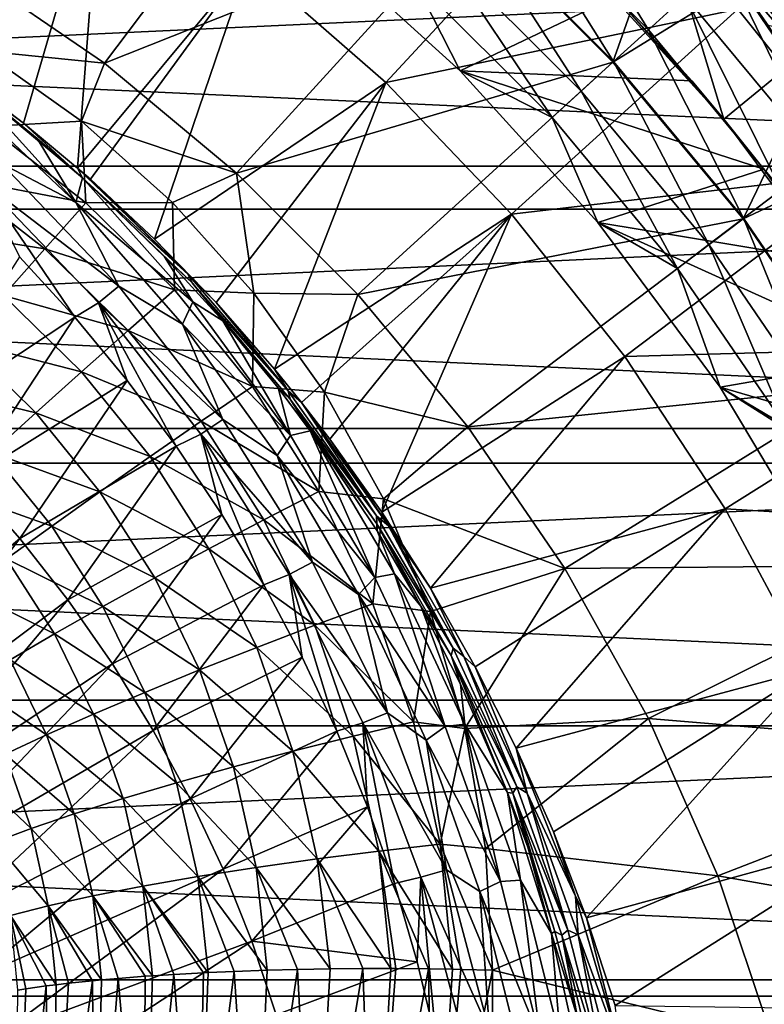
# Model space of a CAD drawing. Header units: metres. Extents: x -22 to 22, y 0 to 204.
# Tile 471 of 497: x 7.25 to 12.46, y 185.46 to 192.35. Entities that reach past the tile are written whole.
import ezdxf

# ---------------------------------------------------------------- set-up
doc = ezdxf.new("R2010")
doc.units = ezdxf.units.M
doc.layers.add('solid_002_SW0002', color=7, linetype='CONTINUOUS')
doc.layers.add('solid_002_SW0002_01', color=7, linetype='CONTINUOUS')

msp = doc.modelspace()

# ---------------------------------------------------------------- linework, layer by layer
at = {"layer": 'solid_002_SW0002'}
for points in [[(17.854202, 192.715088, 0.72), (-17.854202, 192.715088, 0.72), (-18.79812, 191.021088, 0.72)], [(18.79812, 191.021088, 0.72), (-18.79812, 191.021088, 0.72), (-19.582014, 189.245132, 0.72)], [(19.582014, 189.245132, 0.72), (-19.582014, 189.245132, 0.72), (-20.197836, 187.408127, 0.72)], [(20.197836, 187.408127, 0.72), (-20.197836, 187.408127, 0.72), (-20.64257, 185.517471, 0.72)], [(20.64257, 185.517471, 0.72), (-20.64257, 185.517471, 0.72), (-20.910084, 183.59819, 0.72)]]:
    msp.add_3dface(points, dxfattribs=at)
at = {"layer": 'solid_002_SW0002_01'}
for points in [[(12.656498, 198.417435, 3), (12.754182, 192.128052, 3), (11.667008, 193.327011, 3)], [(12.277971, 194.536758, 255.044388), (11.398723, 192.051315, 256.18338), (10.391309, 193.058716, 256.18338)], [(12.277971, 194.536758, 255.044388), (13.44639, 193.311356, 255.044388), (11.398723, 192.051315, 256.18338)], [(7.819691, 193.495956, 260.218903), (6.726477, 194.149673, 260.218903), (6.792231, 191.988785, 261.034515)], [(9.295239, 193.968887, 256.18338), (7.840451, 192.042435, 257.159729), (6.849035, 192.721573, 257.159729)], [(9.295239, 193.968887, 256.18338), (10.391309, 193.058716, 256.18338), (7.840451, 192.042435, 257.159729)], [(12.461716, 193.7285, 21.167551), (12.147754, 193.424438, 21.04146), (13.221277, 192.203613, 21.04146)], [(13.879583, 193.697769, 257.816467), (12.272693, 192.420334, 259.092072), (13.186066, 191.279312, 259.092072)], [(10.617155, 193.306458, 20.841345), (11.646464, 192.277161, 20.841345), (10.851465, 193.563492, 20.937824)], [(11.646464, 192.277161, 20.841345), (11.903491, 192.511459, 20.937824), (10.851465, 193.563492, 20.937824)], [(7.819691, 193.495956, 260.218903), (6.792231, 191.988785, 261.034515), (7.275612, 191.623047, 261.044891)], [(7.819691, 193.495956, 260.218903), (7.275612, 191.623047, 261.044891), (7.652574, 191.309769, 261.053497)], [(8.849859, 192.746826, 260.218903), (7.819691, 193.495956, 260.218903), (7.652574, 191.309769, 261.053497)], [(11.260911, 193.475052, 259.092072), (8.849859, 192.746826, 260.218903), (9.808677, 191.908295, 260.218903)], [(12.272693, 192.420334, 259.092072), (11.260911, 193.475052, 259.092072), (9.808677, 191.908295, 260.218903)], [(11.75982, 193.419815, 236.741272), (12.855858, 192.210526, 236.741272), (12.192483, 192.777252, 244.240387)], [(12.579411, 192.56012, 236.632004), (12.855858, 192.210526, 236.741272), (11.75982, 193.419815, 236.741272)], [(12.726563, 192.104416, 20.98312), (13.221277, 192.203613, 21.04146), (12.147754, 193.424438, 21.04146)], [(12.19875, 192.716309, 20.98312), (12.726563, 192.104416, 20.98312), (12.147754, 193.424438, 21.04146)], [(12.786172, 193.422821, 246.647827), (12.192483, 192.777252, 244.240387), (13.166054, 191.605103, 244.240387)], [(11.667008, 193.327011, 3), (12.174663, 191.652008, 3.75), (11.136658, 192.797211, 3.75)], [(11.667008, 193.327011, 3), (12.754182, 192.128052, 3), (12.174663, 191.652008, 3.75)], [(12.086141, 193.364777, 175.342468), (13.15422, 192.150146, 175.342468), (12.104147, 192.83989, 175.383362)], [(13.471635, 192.403275, 175.240677), (13.15422, 192.150146, 175.342468), (12.086141, 193.364777, 175.342468)], [(10.394646, 193.062378, 20.695787), (11.402383, 192.054642, 20.695787), (10.617155, 193.306458, 20.841345)], [(11.402383, 192.054642, 20.695787), (11.646464, 192.277161, 20.841345), (10.617155, 193.306458, 20.841345)], [(13.44639, 193.311356, 255.044388), (12.308887, 190.955246, 256.18338), (11.398723, 192.051315, 256.18338)], [(13.44639, 193.311356, 255.044388), (14.493036, 191.980438, 255.044388), (12.308887, 190.955246, 256.18338)], [(-19.429903, 191.322739), (-18.454901, 193.07457), (19.429903, 191.322739)], [(-18.454901, 193.07457), (18.454901, 193.07457), (19.429903, 191.322739)], [(10.391309, 193.058716, 256.18338), (8.764975, 191.274719, 257.159729), (7.840451, 192.042435, 257.159729)], [(10.391309, 193.058716, 256.18338), (11.398723, 192.051315, 256.18338), (8.764975, 191.274719, 257.159729)], [(10.188576, 192.836334, 20.504189), (11.176335, 191.848572, 20.504189), (10.394646, 193.062378, 20.695787)], [(11.176335, 191.848572, 20.504189), (11.402383, 192.054642, 20.695787), (10.394646, 193.062378, 20.695787)], [(9.268948, 192.953201, 20), (10.330561, 191.990555, 20), (10.003241, 192.633026, 20.27054)], [(11.415649, 192.510635, 20), (10.330561, 191.990555, 20), (9.268948, 192.953201, 20)], [(10.188576, 192.836334, 20.504189), (10.003241, 192.633026, 20.27054), (10.973032, 191.663239, 20.27054)], [(10.188576, 192.836334, 20.504189), (10.973032, 191.663239, 20.27054), (11.176335, 191.848572, 20.504189)], [(12.104147, 192.83989, 175.383362), (12.485564, 192.30748, 175.386765), (12.173971, 192.750626, 185.149994)], [(13.15422, 192.150146, 175.342468), (12.485564, 192.30748, 175.386765), (12.104147, 192.83989, 175.383362)], [(11.136658, 192.797211, 3.75), (12.174663, 191.652008, 3.75), (11.415649, 192.510635, 20)], [(12.855858, 192.210526, 236.741272), (13.166054, 191.605103, 244.240387), (12.192483, 192.777252, 244.240387)], [(17.854202, 192.715088, 0.72), (-18.79812, 191.021088, 0.72), (18.79812, 191.021088, 0.72)], [(6.986798, 192.129349, 257.312317), (6.849035, 192.721573, 257.159729), (7.840451, 192.042435, 257.159729)], [(8.849859, 192.746826, 260.218903), (7.652574, 191.309769, 261.053497), (7.74276, 191.230927, 261.055634)], [(8.849859, 192.746826, 260.218903), (7.74276, 191.230927, 261.055634), (8.192175, 190.81337, 261.066559)], [(9.808677, 191.908295, 260.218903), (8.849859, 192.746826, 260.218903), (8.192175, 190.81337, 261.066559)], [(11.903491, 192.511459, 20.937824), (12.853959, 191.366867, 20.937824), (12.19875, 192.716309, 20.98312)], [(12.173971, 192.750626, 185.149994), (12.602495, 192.115891, 185.149994), (13.140399, 192.445602, 185.149994)], [(12.485564, 192.30748, 175.386765), (12.602495, 192.115891, 185.149994), (12.173971, 192.750626, 185.149994)], [(12.853959, 191.366867, 20.937824), (12.726563, 192.104416, 20.98312), (12.19875, 192.716309, 20.98312)], [(10.330561, 191.990555, 20), (10.973032, 191.663239, 20.27054), (10.003241, 192.633026, 20.27054)], [(11.950644, 191.918854, 20), (10.330561, 191.990555, 20), (11.415649, 192.510635, 20)], [(12.174663, 191.652008, 3.75), (11.950644, 191.918854, 20), (11.415649, 192.510635, 20)], [(11.646464, 192.277161, 20.841345), (12.576409, 191.157257, 20.841345), (11.903491, 192.511459, 20.937824)], [(12.576409, 191.157257, 20.841345), (12.853959, 191.366867, 20.937824), (11.903491, 192.511459, 20.937824)], [(12.272693, 192.420334, 259.092072), (9.808677, 191.908295, 260.218903), (10.688413, 190.987137, 260.218903)], [(13.186066, 191.279312, 259.092072), (12.272693, 192.420334, 259.092072), (10.688413, 190.987137, 260.218903)], [(11.402383, 192.054642, 20.695787), (12.31284, 190.958221, 20.695787), (11.646464, 192.277161, 20.841345)], [(12.31284, 190.958221, 20.695787), (12.576409, 191.157257, 20.841345), (11.646464, 192.277161, 20.841345)], [(7.681612, 191.636688, 257.310638), (6.986798, 192.129349, 257.312317), (7.840451, 192.042435, 257.159729)], [(7.027593, 191.600113, 257.425049), (6.986798, 192.129349, 257.312317), (7.681612, 191.636688, 257.310638)], [(12.754182, 192.128052, 3), (13.095428, 190.410553, 3.75), (12.174663, 191.652008, 3.75)], [(7.681612, 191.636688, 257.310638), (7.840451, 192.042435, 257.159729), (8.764975, 191.274719, 257.159729)], [(11.398723, 192.051315, 256.18338), (9.614719, 190.424973, 257.159729), (8.764975, 191.274719, 257.159729)], [(11.398723, 192.051315, 256.18338), (12.308887, 190.955246, 256.18338), (9.614719, 190.424973, 257.159729)], [(11.176335, 191.848572, 20.504189), (12.068742, 190.773895, 20.504189), (11.402383, 192.054642, 20.695787)], [(12.068742, 190.773895, 20.504189), (12.31284, 190.958221, 20.695787), (11.402383, 192.054642, 20.695787)], [(6.870214, 191.924362, 261.039215), (7.275612, 191.623047, 261.044891), (6.792231, 191.988785, 261.034515)], [(10.330561, 191.990555, 20), (11.2932, 190.92894, 20), (10.973032, 191.663239, 20.27054)], [(12.453521, 191.301941, 20), (11.2932, 190.92894, 20), (10.330561, 191.990555, 20)], [(12.453521, 191.301941, 20), (10.330561, 191.990555, 20), (11.950644, 191.918854, 20)], [(14.493036, 191.980438, 255.044388), (13.114036, 189.779861, 256.18338), (12.308887, 190.955246, 256.18338)], [(6.891386, 191.894501, 261.04718), (6.81269, 191.849701, 261.10318), (7.640733, 191.06958, 261.194244)], [(6.870214, 191.924362, 261.039215), (7.687724, 191.241928, 261.072571), (7.275612, 191.623047, 261.044891)], [(6.870214, 191.924362, 261.039215), (7.370869, 191.516357, 261.061493), (7.687724, 191.241928, 261.072571)], [(6.870214, 191.924362, 261.039215), (6.891386, 191.894501, 261.04718), (7.370869, 191.516357, 261.061493)], [(6.891386, 191.894501, 261.04718), (7.640733, 191.06958, 261.194244), (7.370869, 191.516357, 261.061493)], [(9.808677, 191.908295, 260.218903), (8.192175, 190.81337, 261.066559), (8.621871, 190.370483, 261.078003)], [(9.808677, 191.908295, 260.218903), (8.621871, 190.370483, 261.078003), (9.030771, 189.903687, 261.0896)], [(10.688413, 190.987137, 260.218903), (9.808677, 191.908295, 260.218903), (9.030771, 189.903687, 261.0896)], [(12.174663, 191.652008, 3.75), (12.453521, 191.301941, 20), (11.950644, 191.918854, 20)], [(7.120477, 191.341843, 261.230133), (7.640733, 191.06958, 261.194244), (6.81269, 191.849701, 261.10318)], [(11.176335, 191.848572, 20.504189), (10.973032, 191.663239, 20.27054), (11.849206, 190.608109, 20.27054)], [(11.176335, 191.848572, 20.504189), (11.849206, 190.608109, 20.27054), (12.068742, 190.773895, 20.504189)], [(6.782072, 191.244461, 257.47818), (7.027593, 191.600113, 257.425049), (7.711729, 191.067154, 257.428619)], [(7.711729, 191.067154, 257.428619), (7.027593, 191.600113, 257.425049), (7.681612, 191.636688, 257.310638)], [(7.687724, 191.241928, 261.072571), (7.652574, 191.309769, 261.053497), (7.275612, 191.623047, 261.044891)], [(8.31724, 191.069778, 257.322174), (7.681612, 191.636688, 257.310638), (8.764975, 191.274719, 257.159729)], [(7.711729, 191.067154, 257.428619), (7.681612, 191.636688, 257.310638), (8.31724, 191.069778, 257.322174)], [(11.2932, 190.92894, 20), (11.849206, 190.608109, 20.27054), (10.973032, 191.663239, 20.27054)], [(12.174663, 191.652008, 3.75), (13.095428, 190.410553, 3.75), (12.453521, 191.301941, 20)], [(7.640733, 191.06958, 261.194244), (7.687724, 191.241928, 261.072571), (7.370869, 191.516357, 261.061493)], [(-20.239058, 189.486969), (-19.429903, 191.322739), (20.239056, 189.486969)], [(-19.429903, 191.322739), (19.429903, 191.322739), (20.239056, 189.486969)], [(6.990892, 191.210068, 261.277771), (7.941456, 190.484451, 261.331635), (7.120477, 191.341843, 261.230133)], [(7.120477, 191.341843, 261.230133), (7.941456, 190.484451, 261.331635), (7.640733, 191.06958, 261.194244)], [(8.425929, 190.564209, 261.077301), (7.74276, 191.230927, 261.055634), (7.652574, 191.309769, 261.053497)], [(7.687724, 191.241928, 261.072571), (8.425929, 190.564209, 261.077301), (7.652574, 191.309769, 261.053497)], [(8.885845, 190.43541, 257.346802), (8.31724, 191.069778, 257.322174), (8.764975, 191.274719, 257.159729)], [(8.885845, 190.43541, 257.346802), (8.764975, 191.274719, 257.159729), (9.614719, 190.424973, 257.159729)], [(13.186066, 191.279312, 259.092072), (10.688413, 190.987137, 260.218903), (11.481974, 189.990784, 260.218903)], [(12.926582, 190.657516, 20), (11.2932, 190.92894, 20), (12.453521, 191.301941, 20)], [(13.993707, 190.061172, 259.092072), (13.186066, 191.279312, 259.092072), (11.481974, 189.990784, 260.218903)], [(13.095428, 190.410553, 3.75), (12.926582, 190.657516, 20), (12.453521, 191.301941, 20)], [(6.534577, 190.886353, 257.46817), (6.782072, 191.244461, 257.47818), (7.42454, 190.744247, 257.481903)], [(7.42454, 190.744247, 257.481903), (6.782072, 191.244461, 257.47818), (7.711729, 191.067154, 257.428619)], [(6.990892, 191.210068, 261.277771), (7.247954, 190.689087, 261.334351), (7.634812, 190.266434, 261.384674)], [(6.990892, 191.210068, 261.277771), (7.634812, 190.266434, 261.384674), (7.798686, 190.36644, 261.377625)], [(6.990892, 191.210068, 261.277771), (7.798686, 190.36644, 261.377625), (7.941456, 190.484451, 261.331635)], [(7.640733, 191.06958, 261.194244), (8.459593, 190.374939, 261.176361), (7.687724, 191.241928, 261.072571)], [(8.261088, 190.689011, 261.095917), (7.687724, 191.241928, 261.072571), (8.459593, 190.374939, 261.176361)], [(7.687724, 191.241928, 261.072571), (8.261088, 190.689011, 261.095917), (8.455743, 190.505859, 261.090271)], [(7.687724, 191.241928, 261.072571), (8.455743, 190.505859, 261.090271), (8.425929, 190.564209, 261.077301)], [(8.425929, 190.564209, 261.077301), (8.192175, 190.81337, 261.066559), (7.74276, 191.230927, 261.055634)], [(12.31284, 190.958221, 20.695787), (13.118247, 189.782471, 20.695787), (12.576409, 191.157257, 20.841345)], [(7.42454, 190.744247, 257.481903), (7.711729, 191.067154, 257.428619), (8.330562, 190.458908, 257.44577)], [(7.640733, 191.06958, 261.194244), (8.388139, 190.217026, 261.296234), (8.459593, 190.374939, 261.176361)], [(7.941456, 190.484451, 261.331635), (8.388139, 190.217026, 261.296234), (7.640733, 191.06958, 261.194244)], [(8.330562, 190.458908, 257.44577), (7.711729, 191.067154, 257.428619), (8.31724, 191.069778, 257.322174)], [(8.330562, 190.458908, 257.44577), (8.31724, 191.069778, 257.322174), (8.885845, 190.43541, 257.346802)], [(18.79812, 191.021088, 0.72), (-19.582014, 189.245132, 0.72), (19.582014, 189.245132, 0.72)], [(10.688413, 190.987137, 260.218903), (9.030771, 189.903687, 261.0896), (9.220044, 189.670746, 261.095154)], [(10.688413, 190.987137, 260.218903), (9.220044, 189.670746, 261.095154), (9.418025, 189.414459, 261.100983)], [(10.688413, 190.987137, 260.218903), (9.418025, 189.414459, 261.100983), (9.782083, 188.903473, 261.112213)], [(11.481974, 189.990784, 260.218903), (10.688413, 190.987137, 260.218903), (9.782083, 188.903473, 261.112213)], [(12.308887, 190.955246, 256.18338), (10.382435, 189.500458, 257.159729), (9.614719, 190.424973, 257.159729)], [(12.308887, 190.955246, 256.18338), (13.114036, 189.779861, 256.18338), (10.382435, 189.500458, 257.159729)], [(11.2932, 190.92894, 20), (12.147909, 189.776062, 20), (11.849206, 190.608109, 20.27054)], [(13.366535, 189.990311, 20), (12.147909, 189.776062, 20), (11.2932, 190.92894, 20)], [(13.366535, 189.990311, 20), (11.2932, 190.92894, 20), (12.926582, 190.657516, 20)], [(12.068742, 190.773895, 20.504189), (12.858183, 189.621445, 20.504189), (12.31284, 190.958221, 20.695787)], [(12.858183, 189.621445, 20.504189), (13.118247, 189.782471, 20.695787), (12.31284, 190.958221, 20.695787)], [(7.135875, 190.418411, 257.472076), (6.534577, 190.886353, 257.46817), (7.42454, 190.744247, 257.481903)], [(8.425929, 190.564209, 261.077301), (8.621871, 190.370483, 261.078003), (8.192175, 190.81337, 261.066559)], [(12.068742, 190.773895, 20.504189), (11.849206, 190.608109, 20.27054), (12.624287, 189.476624, 20.27054)], [(12.068742, 190.773895, 20.504189), (12.624287, 189.476624, 20.27054), (12.858183, 189.621445, 20.504189)], [(7.135875, 190.418411, 257.472076), (7.42454, 190.744247, 257.481903), (8.006024, 190.173538, 257.499023)], [(8.006024, 190.173538, 257.499023), (7.42454, 190.744247, 257.481903), (8.330562, 190.458908, 257.44577)], [(6.497746, 189.516205, 261.32019), (7.634812, 190.266434, 261.384674), (7.247954, 190.689087, 261.334351)], [(8.670386, 190.241791, 261.116364), (8.261088, 190.689011, 261.095917), (8.459593, 190.374939, 261.176361)], [(8.455743, 190.505859, 261.090271), (8.261088, 190.689011, 261.095917), (8.670386, 190.241791, 261.116364)], [(8.425929, 190.564209, 261.077301), (9.125514, 189.750763, 261.10495), (8.621871, 190.370483, 261.078003)], [(8.455743, 190.505859, 261.090271), (9.125514, 189.750763, 261.10495), (8.425929, 190.564209, 261.077301)], [(12.147909, 189.776062, 20), (12.624287, 189.476624, 20.27054), (11.849206, 190.608109, 20.27054)], [(8.455743, 190.505859, 261.090271), (8.670386, 190.241791, 261.116364), (9.055579, 189.772018, 261.139709)], [(8.455743, 190.505859, 261.090271), (9.055579, 189.772018, 261.139709), (9.141018, 189.693314, 261.123566)], [(8.455743, 190.505859, 261.090271), (9.141018, 189.693314, 261.123566), (9.125514, 189.750763, 261.10495)], [(7.798686, 190.36644, 261.377625), (8.66925, 189.551788, 261.44455), (7.941456, 190.484451, 261.331635)], [(7.941456, 190.484451, 261.331635), (8.66925, 189.551788, 261.44455), (8.388139, 190.217026, 261.296234)], [(8.006024, 190.173538, 257.499023), (8.330562, 190.458908, 257.44577), (8.875963, 189.782913, 257.476227)], [(8.875963, 189.782913, 257.476227), (8.330562, 190.458908, 257.44577), (8.885845, 190.43541, 257.346802)], [(8.875963, 189.782913, 257.476227), (8.885845, 190.43541, 257.346802), (9.380522, 189.741333, 257.384186)], [(9.380522, 189.741333, 257.384186), (8.885845, 190.43541, 257.346802), (9.614719, 190.424973, 257.159729)], [(9.380522, 189.741333, 257.384186), (9.614719, 190.424973, 257.159729), (10.382435, 189.500458, 257.159729)], [(6.851815, 190.096527, 257.399323), (7.135875, 190.418411, 257.472076), (7.680366, 189.884674, 257.489197)], [(7.680366, 189.884674, 257.489197), (7.135875, 190.418411, 257.472076), (8.006024, 190.173538, 257.499023)], [(7.798686, 190.36644, 261.377625), (7.634812, 190.266434, 261.384674), (8.000366, 189.824326, 261.437927)], [(7.798686, 190.36644, 261.377625), (8.000366, 189.824326, 261.437927), (8.343033, 189.36412, 261.493866)], [(7.798686, 190.36644, 261.377625), (8.343033, 189.36412, 261.493866), (8.514824, 189.448715, 261.488739)], [(7.798686, 190.36644, 261.377625), (8.514824, 189.448715, 261.488739), (8.66925, 189.551788, 261.44455)], [(8.388139, 190.217026, 261.296234), (9.143758, 189.439743, 261.290222), (8.459593, 190.374939, 261.176361)], [(8.670386, 190.241791, 261.116364), (8.459593, 190.374939, 261.176361), (9.143758, 189.439743, 261.290222)], [(9.125514, 189.750763, 261.10495), (9.030771, 189.903687, 261.0896), (8.621871, 190.370483, 261.078003)], [(6.497746, 189.516205, 261.32019), (6.885348, 189.128479, 261.371277), (7.634812, 190.266434, 261.384674)], [(6.885348, 189.128479, 261.371277), (8.000366, 189.824326, 261.437927), (7.634812, 190.266434, 261.384674)], [(8.670386, 190.241791, 261.116364), (9.143758, 189.439743, 261.290222), (9.055579, 189.772018, 261.139709)], [(7.680366, 189.884674, 257.489197), (8.006024, 190.173538, 257.499023), (8.518964, 189.539352, 257.529297)], [(8.518964, 189.539352, 257.529297), (8.006024, 190.173538, 257.499023), (8.875963, 189.782913, 257.476227)], [(8.388139, 190.217026, 261.296234), (9.049176, 189.300262, 261.40799), (9.143758, 189.439743, 261.290222)], [(8.66925, 189.551788, 261.44455), (9.049176, 189.300262, 261.40799), (8.388139, 190.217026, 261.296234)], [(6.578344, 189.78537, 257.265228), (6.851815, 190.096527, 257.399323), (7.360445, 189.598404, 257.416473)], [(7.360445, 189.598404, 257.416473), (6.851815, 190.096527, 257.399323), (7.680366, 189.884674, 257.489197)], [(13.993707, 190.061172, 259.092072), (11.481974, 189.990784, 260.218903), (12.182962, 188.927261, 260.218903)], [(14.689139, 188.775665, 259.092072), (13.993707, 190.061172, 259.092072), (12.182962, 188.927261, 260.218903)], [(11.481974, 189.990784, 260.218903), (9.782083, 188.903473, 261.112213), (10.121319, 188.371613, 261.123352)], [(12.182962, 188.927261, 260.218903), (11.481974, 189.990784, 260.218903), (10.121319, 188.371613, 261.123352)], [(13.770261, 189.304672, 20), (12.147909, 189.776062, 20), (13.366535, 189.990311, 20)], [(7.360445, 189.598404, 257.416473), (7.680366, 189.884674, 257.489197), (8.161025, 189.291611, 257.519318)], [(8.161025, 189.291611, 257.519318), (7.680366, 189.884674, 257.489197), (8.518964, 189.539352, 257.529297)], [(9.125514, 189.750763, 261.10495), (9.220044, 189.670746, 261.095154), (9.030771, 189.903687, 261.0896)], [(6.885348, 189.128479, 261.371277), (7.248406, 188.718872, 261.425201), (8.000366, 189.824326, 261.437927)], [(7.248406, 188.718872, 261.425201), (8.343033, 189.36412, 261.493866), (8.000366, 189.824326, 261.437927)], [(7.053001, 189.32074, 257.28241), (6.578344, 189.78537, 257.265228), (7.360445, 189.598404, 257.416473)], [(8.518964, 189.539352, 257.529297), (8.875963, 189.782913, 257.476227), (9.340649, 189.047546, 257.519592)], [(9.340649, 189.047546, 257.519592), (8.875963, 189.782913, 257.476227), (9.380522, 189.741333, 257.384186)], [(9.143758, 189.439743, 261.290222), (9.279934, 189.472855, 261.155334), (9.055579, 189.772018, 261.139709)], [(9.141018, 189.693314, 261.123566), (9.055579, 189.772018, 261.139709), (9.279934, 189.472855, 261.155334)], [(9.125514, 189.750763, 261.10495), (9.745402, 188.876892, 261.137054), (9.220044, 189.670746, 261.095154)], [(9.141018, 189.693314, 261.123566), (9.745402, 188.876892, 261.137054), (9.125514, 189.750763, 261.10495)], [(9.340649, 189.047546, 257.519592), (9.380522, 189.741333, 257.384186), (9.794522, 188.996231, 257.43396)], [(9.794522, 188.996231, 257.43396), (9.380522, 189.741333, 257.384186), (10.382435, 189.500458, 257.159729)], [(13.114036, 189.779861, 256.18338), (11.06157, 188.509033, 257.159729), (10.382435, 189.500458, 257.159729)], [(13.114036, 189.779861, 256.18338), (13.807301, 188.535217, 256.18338), (11.06157, 188.509033, 257.159729)], [(12.147909, 189.776062, 20), (12.884128, 188.548111, 20), (12.624287, 189.476624, 20.27054)], [(14.139654, 188.597076, 20), (12.884128, 188.548111, 20), (12.147909, 189.776062, 20)], [(14.139654, 188.597076, 20), (12.147909, 189.776062, 20), (13.770261, 189.304672, 20)], [(9.141018, 189.693314, 261.123566), (9.279934, 189.472855, 261.155334), (9.746259, 188.822021, 261.163239)], [(9.141018, 189.693314, 261.123566), (9.746259, 188.822021, 261.163239), (9.745402, 188.876892, 261.137054)], [(9.829017, 188.806778, 261.120636), (9.418025, 189.414459, 261.100983), (9.220044, 189.670746, 261.095154)], [(9.745402, 188.876892, 261.137054), (9.829017, 188.806778, 261.120636), (9.220044, 189.670746, 261.095154)], [(7.053001, 189.32074, 257.28241), (7.360445, 189.598404, 257.416473), (7.809687, 189.044937, 257.446503)], [(7.809687, 189.044937, 257.446503), (7.360445, 189.598404, 257.416473), (8.161025, 189.291611, 257.519318)], [(8.161025, 189.291611, 257.519318), (8.518964, 189.539352, 257.529297), (8.956549, 188.849365, 257.572327)], [(8.514824, 189.448715, 261.488739), (9.297663, 188.553696, 261.567291), (8.66925, 189.551788, 261.44455)], [(8.956549, 188.849365, 257.572327), (8.518964, 189.539352, 257.529297), (9.340649, 189.047546, 257.519592)], [(8.66925, 189.551788, 261.44455), (9.297663, 188.553696, 261.567291), (9.049176, 189.300262, 261.40799)], [(-20.874525, 187.587189), (-20.239058, 189.486969), (20.874525, 187.587189)], [(-20.239058, 189.486969), (20.239056, 189.486969), (20.874525, 187.587189)], [(9.143758, 189.439743, 261.290222), (9.733531, 188.446152, 261.412781), (9.279934, 189.472855, 261.155334)], [(9.748241, 188.773026, 261.194427), (9.279934, 189.472855, 261.155334), (9.870849, 188.470673, 261.279602)], [(9.733531, 188.446152, 261.412781), (9.870849, 188.470673, 261.279602), (9.279934, 189.472855, 261.155334)], [(9.746259, 188.822021, 261.163239), (9.279934, 189.472855, 261.155334), (9.748241, 188.773026, 261.194427)], [(9.794522, 188.996231, 257.43396), (10.382435, 189.500458, 257.159729), (11.06157, 188.509033, 257.159729)], [(8.514824, 189.448715, 261.488739), (8.343033, 189.36412, 261.493866), (8.661414, 188.887405, 261.552216)], [(8.514824, 189.448715, 261.488739), (8.661414, 188.887405, 261.552216), (8.955102, 188.395508, 261.612823)], [(8.514824, 189.448715, 261.488739), (8.955102, 188.395508, 261.612823), (9.133198, 188.466537, 261.609497)], [(8.514824, 189.448715, 261.488739), (9.133198, 188.466537, 261.609497), (9.297663, 188.553696, 261.567291)], [(9.049176, 189.300262, 261.40799), (9.733531, 188.446152, 261.412781), (9.143758, 189.439743, 261.290222)], [(9.829017, 188.806778, 261.120636), (9.782083, 188.903473, 261.112213), (9.418025, 189.414459, 261.100983)], [(7.248406, 188.718872, 261.425201), (7.586127, 188.289154, 261.481781), (8.343033, 189.36412, 261.493866)], [(7.586127, 188.289154, 261.481781), (8.661414, 188.887405, 261.552216), (8.343033, 189.36412, 261.493866)], [(6.764511, 189.057541, 257.089844), (7.053001, 189.32074, 257.28241), (7.472351, 188.804504, 257.312378)], [(7.472351, 188.804504, 257.312378), (7.053001, 189.32074, 257.28241), (7.809687, 189.044937, 257.446503)], [(7.809687, 189.044937, 257.446503), (8.161025, 189.291611, 257.519318), (8.571507, 188.646317, 257.562042)], [(8.571507, 188.646317, 257.562042), (8.161025, 189.291611, 257.519318), (8.956549, 188.849365, 257.572327)], [(9.049176, 189.300262, 261.40799), (9.618848, 188.327682, 261.528046), (9.733531, 188.446152, 261.412781)], [(9.297663, 188.553696, 261.567291), (9.618848, 188.327682, 261.528046), (9.049176, 189.300262, 261.40799)], [(19.582014, 189.245132, 0.72), (-20.197836, 187.408127, 0.72), (20.197836, 187.408127, 0.72)], [(5.802604, 187.500565, 261.39035), (7.248406, 188.718872, 261.425201), (6.885348, 189.128479, 261.371277)], [(7.156123, 188.575394, 257.119781), (6.764511, 189.057541, 257.089844), (7.472351, 188.804504, 257.312378)], [(8.956549, 188.849365, 257.572327), (9.340649, 189.047546, 257.519592), (9.718145, 188.261963, 257.575317)], [(9.718145, 188.261963, 257.575317), (9.340649, 189.047546, 257.519592), (9.794522, 188.996231, 257.43396)], [(7.472351, 188.804504, 257.312378), (7.809687, 189.044937, 257.446503), (8.193632, 188.442688, 257.488983)], [(8.193632, 188.442688, 257.488983), (7.809687, 189.044937, 257.446503), (8.571507, 188.646317, 257.562042)], [(9.718145, 188.261963, 257.575317), (9.794522, 188.996231, 257.43396), (10.123124, 188.209167, 257.495331)], [(10.123124, 188.209167, 257.495331), (9.794522, 188.996231, 257.43396), (11.06157, 188.509033, 257.159729)], [(12.182962, 188.927261, 260.218903), (10.121319, 188.371613, 261.123352), (10.435027, 187.820618, 261.134064)], [(12.182962, 188.927261, 260.218903), (10.435027, 187.820618, 261.134064), (10.722565, 187.25209, 261.144012)], [(12.785727, 187.805145, 260.218903), (12.182962, 188.927261, 260.218903), (10.722565, 187.25209, 261.144012)], [(14.689139, 188.775665, 259.092072), (12.182962, 188.927261, 260.218903), (12.785727, 187.805145, 260.218903)], [(7.586127, 188.289154, 261.481781), (7.89785, 187.841171, 261.540741), (8.661414, 188.887405, 261.552216)], [(7.89785, 187.841171, 261.540741), (8.955102, 188.395508, 261.612823), (8.661414, 188.887405, 261.552216)], [(8.571507, 188.646317, 257.562042), (8.956549, 188.849365, 257.572327), (9.312696, 188.112045, 257.627533)], [(9.312696, 188.112045, 257.627533), (8.956549, 188.849365, 257.572327), (9.718145, 188.261963, 257.575317)], [(9.745402, 188.876892, 261.137054), (10.280498, 187.951019, 261.174103), (9.829017, 188.806778, 261.120636)], [(9.746259, 188.822021, 261.163239), (10.280498, 187.951019, 261.174103), (9.745402, 188.876892, 261.137054)], [(9.829017, 188.806778, 261.120636), (10.121319, 188.371613, 261.123352), (9.782083, 188.903473, 261.112213)], [(7.156123, 188.575394, 257.119781), (7.472351, 188.804504, 257.312378), (7.830887, 188.242767, 257.354706)], [(7.830887, 188.242767, 257.354706), (7.472351, 188.804504, 257.312378), (8.193632, 188.442688, 257.488983)], [(9.746259, 188.822021, 261.163239), (9.748241, 188.773026, 261.194427), (10.054683, 188.244461, 261.226593)], [(9.746259, 188.822021, 261.163239), (10.054683, 188.244461, 261.226593), (10.266716, 187.900665, 261.209778)], [(9.746259, 188.822021, 261.163239), (10.266716, 187.900665, 261.209778), (10.280498, 187.951019, 261.174103)], [(10.054683, 188.244461, 261.226593), (9.748241, 188.773026, 261.194427), (9.870849, 188.470673, 261.279602)], [(9.829017, 188.806778, 261.120636), (10.35649, 187.892761, 261.14917), (10.121319, 188.371613, 261.123352)], [(10.280498, 187.951019, 261.174103), (10.35649, 187.892761, 261.14917), (9.829017, 188.806778, 261.120636)], [(6.072971, 187.156555, 261.435638), (7.248406, 188.718872, 261.425201), (5.802604, 187.500565, 261.39035)], [(6.072971, 187.156555, 261.435638), (7.586127, 188.289154, 261.481781), (7.248406, 188.718872, 261.425201)], [(8.193632, 188.442688, 257.488983), (8.571507, 188.646317, 257.562042), (8.906111, 187.956604, 257.616852)], [(8.906111, 187.956604, 257.616852), (8.571507, 188.646317, 257.562042), (9.312696, 188.112045, 257.627533)], [(6.867666, 188.362427, 256.872742), (7.156123, 188.575394, 257.119781), (7.490912, 188.050766, 257.161987)], [(7.490912, 188.050766, 257.161987), (7.156123, 188.575394, 257.119781), (7.830887, 188.242767, 257.354706)], [(9.133198, 188.466537, 261.609497), (9.821171, 187.500259, 261.698181), (9.297663, 188.553696, 261.567291)], [(9.297663, 188.553696, 261.567291), (9.821171, 187.500259, 261.698181), (9.618848, 188.327682, 261.528046)], [(10.361311, 187.390305, 257.567719), (10.123124, 188.209167, 257.495331), (11.06157, 188.509033, 257.159729)], [(10.361311, 187.390305, 257.567719), (11.06157, 188.509033, 257.159729), (11.646333, 187.459183, 257.159729)], [(13.807301, 188.535217, 256.18338), (11.646333, 187.459183, 257.159729), (11.06157, 188.509033, 257.159729)], [(13.807301, 188.535217, 256.18338), (14.382766, 187.231918, 256.18338), (11.646333, 187.459183, 257.159729)], [(7.830887, 188.242767, 257.354706), (8.193632, 188.442688, 257.488983), (8.506956, 187.798889, 257.543427)], [(8.506956, 187.798889, 257.543427), (8.193632, 188.442688, 257.488983), (8.906111, 187.956604, 257.616852)], [(9.133198, 188.466537, 261.609497), (8.955102, 188.395508, 261.612823), (9.223851, 187.889648, 261.675537)], [(9.133198, 188.466537, 261.609497), (9.223851, 187.889648, 261.675537), (9.466632, 187.371552, 261.740082)], [(9.133198, 188.466537, 261.609497), (9.466632, 187.371552, 261.740082), (9.648335, 187.429962, 261.738312)], [(9.133198, 188.466537, 261.609497), (9.648335, 187.429962, 261.738312), (9.821171, 187.500259, 261.698181)], [(9.618848, 188.327682, 261.528046), (10.224198, 187.403107, 261.542633), (9.733531, 188.446152, 261.412781)], [(9.733531, 188.446152, 261.412781), (10.224198, 187.403107, 261.542633), (9.870849, 188.470673, 261.279602)], [(10.054683, 188.244461, 261.226593), (9.870849, 188.470673, 261.279602), (10.362708, 187.419495, 261.410492)], [(10.224198, 187.403107, 261.542633), (10.362708, 187.419495, 261.410492), (9.870849, 188.470673, 261.279602)], [(7.180869, 187.870712, 256.914917), (6.867666, 188.362427, 256.872742), (7.490912, 188.050766, 257.161987)], [(7.89785, 187.841171, 261.540741), (8.182957, 187.376709, 261.601898), (8.955102, 188.395508, 261.612823)], [(8.182957, 187.376709, 261.601898), (9.223851, 187.889648, 261.675537), (8.955102, 188.395508, 261.612823)], [(10.35649, 187.892761, 261.14917), (10.435027, 187.820618, 261.134064), (10.121319, 188.371613, 261.123352)], [(9.618848, 188.327682, 261.528046), (10.092652, 187.307907, 261.65506), (10.224198, 187.403107, 261.542633)], [(9.821171, 187.500259, 261.698181), (10.092652, 187.307907, 261.65506), (9.618848, 188.327682, 261.528046)], [(6.322521, 186.797928, 261.482849), (7.586127, 188.289154, 261.481781), (6.072971, 187.156555, 261.435638)], [(6.322521, 186.797928, 261.482849), (7.89785, 187.841171, 261.540741), (7.586127, 188.289154, 261.481781)], [(7.490912, 188.050766, 257.161987), (7.830887, 188.242767, 257.354706), (8.123639, 187.642227, 257.408813)], [(8.123639, 187.642227, 257.408813), (7.830887, 188.242767, 257.354706), (8.506956, 187.798889, 257.543427)], [(9.312696, 188.112045, 257.627533), (9.718145, 188.261963, 257.575317), (10.002806, 187.436005, 257.642609)], [(10.002806, 187.436005, 257.642609), (9.718145, 188.261963, 257.575317), (10.123124, 188.209167, 257.495331)], [(10.054683, 188.244461, 261.226593), (10.362708, 187.419495, 261.410492), (10.333051, 187.698776, 261.261963)], [(10.266716, 187.900665, 261.209778), (10.054683, 188.244461, 261.226593), (10.333051, 187.698776, 261.261963)], [(10.002806, 187.436005, 257.642609), (10.123124, 188.209167, 257.495331), (10.361311, 187.390305, 257.567719)], [(8.906111, 187.956604, 257.616852), (9.312696, 188.112045, 257.627533), (9.582055, 187.336517, 257.694214)], [(9.582055, 187.336517, 257.694214), (9.312696, 188.112045, 257.627533), (10.002806, 187.436005, 257.642609)], [(7.180869, 187.870712, 256.914917), (7.490912, 188.050766, 257.161987), (7.764235, 187.489914, 257.215881)], [(7.764235, 187.489914, 257.215881), (7.490912, 188.050766, 257.161987), (8.123639, 187.642227, 257.408813)], [(8.506956, 187.798889, 257.543427), (8.906111, 187.956604, 257.616852), (9.159796, 187.230865, 257.682922)], [(9.159796, 187.230865, 257.682922), (8.906111, 187.956604, 257.616852), (9.582055, 187.336517, 257.694214)], [(10.266716, 187.900665, 261.209778), (10.726951, 186.982193, 261.216217), (10.280498, 187.951019, 261.174103)], [(10.280498, 187.951019, 261.174103), (10.726951, 186.982193, 261.216217), (10.35649, 187.892761, 261.14917)], [(8.182957, 187.376709, 261.601898), (8.4408, 186.897491, 261.664978), (9.223851, 187.889648, 261.675537)], [(8.4408, 186.897491, 261.664978), (9.466632, 187.371552, 261.740082), (9.223851, 187.889648, 261.675537)], [(10.266716, 187.900665, 261.209778), (10.333051, 187.698776, 261.261963), (10.660576, 186.943146, 261.314423)], [(10.266716, 187.900665, 261.209778), (10.660576, 186.943146, 261.314423), (10.698887, 186.9384, 261.263367)], [(10.266716, 187.900665, 261.209778), (10.698887, 186.9384, 261.263367), (10.726951, 186.982193, 261.216217)], [(10.35649, 187.892761, 261.14917), (10.799127, 186.936737, 261.180725), (10.435027, 187.820618, 261.134064)], [(10.726951, 186.982193, 261.216217), (10.799127, 186.936737, 261.180725), (10.35649, 187.892761, 261.14917)], [(6.550758, 186.426102, 261.531799), (7.89785, 187.841171, 261.540741), (6.322521, 186.797928, 261.482849)], [(6.550758, 186.426102, 261.531799), (8.182957, 187.376709, 261.601898), (7.89785, 187.841171, 261.540741)], [(6.90729, 187.706421, 256.618683), (7.180869, 187.870712, 256.914917), (7.436315, 187.345169, 256.968689)], [(7.436315, 187.345169, 256.968689), (7.180869, 187.870712, 256.914917), (7.764235, 187.489914, 257.215881)], [(10.799127, 186.936737, 261.180725), (10.722565, 187.25209, 261.144012), (10.435027, 187.820618, 261.134064)], [(8.123639, 187.642227, 257.408813), (8.506956, 187.798889, 257.543427), (8.744925, 187.121292, 257.608978)], [(8.744925, 187.121292, 257.608978), (8.506956, 187.798889, 257.543427), (9.159796, 187.230865, 257.682922)], [(12.785727, 187.805145, 260.218903), (10.722565, 187.25209, 261.144012), (10.982143, 186.666733, 261.153503)], [(12.785727, 187.805145, 260.218903), (10.982143, 186.666733, 261.153503), (11.212976, 186.065948, 261.162354)], [(13.285407, 186.633484, 260.218903), (12.785727, 187.805145, 260.218903), (11.212976, 186.065948, 261.162354)], [(7.146787, 187.211044, 256.672424), (6.90729, 187.706421, 256.618683), (7.436315, 187.345169, 256.968689)], [(10.362708, 187.419495, 261.410492), (10.660576, 186.943146, 261.314423), (10.333051, 187.698776, 261.261963)], [(7.764235, 187.489914, 257.215881), (8.123639, 187.642227, 257.408813), (8.346179, 187.010101, 257.473969)], [(8.346179, 187.010101, 257.473969), (8.123639, 187.642227, 257.408813), (8.744925, 187.121292, 257.608978)], [(-21.333294, 185.630783), (-20.874525, 187.587189), (21.333294, 185.630783)], [(-20.874525, 187.587189), (20.874525, 187.587189), (21.333294, 185.630783)], [(7.436315, 187.345169, 256.968689), (7.764235, 187.489914, 257.215881), (7.971961, 186.899612, 257.280731)], [(7.971961, 186.899612, 257.280731), (7.764235, 187.489914, 257.215881), (8.346179, 187.010101, 257.473969)], [(9.648335, 187.429962, 261.738312), (10.234879, 186.401978, 261.835815), (9.821171, 187.500259, 261.698181)], [(9.821171, 187.500259, 261.698181), (10.234879, 186.401978, 261.835815), (10.092652, 187.307907, 261.65506)], [(20.197836, 187.408127, 0.72), (-20.64257, 185.517471, 0.72), (20.64257, 185.517471, 0.72)], [(9.648335, 187.429962, 261.738312), (9.466632, 187.371552, 261.740082), (9.682401, 186.84288, 261.806213)], [(9.582055, 187.336517, 257.694214), (10.002806, 187.436005, 257.642609), (10.190057, 186.57988, 257.720612)], [(9.648335, 187.429962, 261.738312), (9.682401, 186.84288, 261.806213), (9.870122, 186.304871, 261.873749)], [(9.648335, 187.429962, 261.738312), (9.870122, 186.304871, 261.873749), (10.055403, 186.349289, 261.873749)], [(9.648335, 187.429962, 261.738312), (10.055403, 186.349289, 261.873749), (10.234879, 186.401978, 261.835815)], [(10.190057, 186.57988, 257.720612), (10.002806, 187.436005, 257.642609), (10.361311, 187.390305, 257.567719)], [(10.092652, 187.307907, 261.65506), (10.611576, 186.319962, 261.678528), (10.224198, 187.403107, 261.542633)], [(10.224198, 187.403107, 261.542633), (10.611576, 186.319962, 261.678528), (10.362708, 187.419495, 261.410492)], [(10.507027, 186.549561, 257.649902), (10.361311, 187.390305, 257.567719), (11.646333, 187.459183, 257.159729)], [(10.362708, 187.419495, 261.410492), (10.751002, 186.328247, 261.547424), (10.660576, 186.943146, 261.314423)], [(10.611576, 186.319962, 261.678528), (10.751002, 186.328247, 261.547424), (10.362708, 187.419495, 261.410492)], [(10.507027, 186.549561, 257.649902), (11.646333, 187.459183, 257.159729), (12.131733, 186.359863, 257.159729)], [(14.382766, 187.231918, 256.18338), (12.131733, 186.359863, 257.159729), (11.646333, 187.459183, 257.159729)], [(6.757165, 186.042465, 261.582306), (8.182957, 187.376709, 261.601898), (6.550758, 186.426102, 261.531799)], [(6.757165, 186.042465, 261.582306), (8.4408, 186.897491, 261.664978), (8.182957, 187.376709, 261.601898)], [(7.146787, 187.211044, 256.672424), (7.436315, 187.345169, 256.968689), (7.630151, 186.792191, 257.033325)], [(7.630151, 186.792191, 257.033325), (7.436315, 187.345169, 256.968689), (7.971961, 186.899612, 257.280731)], [(8.4408, 186.897491, 261.664978), (8.67068, 186.405151, 261.729767), (9.466632, 187.371552, 261.740082)], [(8.67068, 186.405151, 261.729767), (9.682401, 186.84288, 261.806213), (9.466632, 187.371552, 261.740082)], [(9.159796, 187.230865, 257.682922), (9.582055, 187.336517, 257.694214), (9.760249, 186.532211, 257.771423)], [(9.760249, 186.532211, 257.771423), (9.582055, 187.336517, 257.694214), (10.190057, 186.57988, 257.720612)], [(10.190057, 186.57988, 257.720612), (10.361311, 187.390305, 257.567719), (10.507027, 186.549561, 257.649902)], [(10.092652, 187.307907, 261.65506), (10.466617, 186.249878, 261.787842), (10.611576, 186.319962, 261.678528)], [(10.234879, 186.401978, 261.835815), (10.466617, 186.249878, 261.787842), (10.092652, 187.307907, 261.65506)], [(6.90175, 187.090363, 256.333313), (7.146787, 187.211044, 256.672424), (7.327952, 186.690063, 256.736938)], [(7.327952, 186.690063, 256.736938), (7.146787, 187.211044, 256.672424), (7.630151, 186.792191, 257.033325)], [(8.744925, 187.121292, 257.608978), (9.159796, 187.230865, 257.682922), (9.328402, 186.477875, 257.75943)], [(9.328402, 186.477875, 257.75943), (9.159796, 187.230865, 257.682922), (9.760249, 186.532211, 257.771423)], [(11.135527, 186.216003, 261.169464), (10.982143, 186.666733, 261.153503), (10.722565, 187.25209, 261.144012)], [(10.799127, 186.936737, 261.180725), (11.135527, 186.216003, 261.169464), (10.722565, 187.25209, 261.144012)], [(14.382766, 187.231918, 256.18338), (14.835523, 185.881073, 256.18338), (12.131733, 186.359863, 257.159729)], [(8.346179, 187.010101, 257.473969), (8.744925, 187.121292, 257.608978), (8.90361, 186.41803, 257.684875)], [(8.90361, 186.41803, 257.684875), (8.744925, 187.121292, 257.608978), (9.328402, 186.477875, 257.75943)], [(7.071729, 186.595413, 256.397858), (6.90175, 187.090363, 256.333313), (7.327952, 186.690063, 256.736938)], [(7.971961, 186.899612, 257.280731), (8.346179, 187.010101, 257.473969), (8.494824, 186.353912, 257.549316)], [(8.494824, 186.353912, 257.549316), (8.346179, 187.010101, 257.473969), (8.90361, 186.41803, 257.684875)], [(10.698887, 186.9384, 261.263367), (11.082188, 185.979767, 261.263245), (10.726951, 186.982193, 261.216217)], [(10.726951, 186.982193, 261.216217), (11.082188, 185.979767, 261.263245), (10.799127, 186.936737, 261.180725)], [(10.802761, 186.560104, 261.34256), (10.660576, 186.943146, 261.314423), (10.969474, 185.954758, 261.439667)], [(10.751002, 186.328247, 261.547424), (10.969474, 185.954758, 261.439667), (10.660576, 186.943146, 261.314423)], [(10.698887, 186.9384, 261.263367), (10.660576, 186.943146, 261.314423), (10.802761, 186.560104, 261.34256)], [(10.698887, 186.9384, 261.263367), (10.802761, 186.560104, 261.34256), (10.992418, 185.969727, 261.38797)], [(10.698887, 186.9384, 261.263367), (10.992418, 185.969727, 261.38797), (11.040506, 185.944595, 261.323792)], [(10.698887, 186.9384, 261.263367), (11.040506, 185.944595, 261.323792), (11.082188, 185.979767, 261.263245)], [(10.799127, 186.936737, 261.180725), (11.154358, 185.947357, 261.215179), (11.135527, 186.216003, 261.169464)], [(11.082188, 185.979767, 261.263245), (11.154358, 185.947357, 261.215179), (10.799127, 186.936737, 261.180725)], [(6.941181, 185.648331, 261.634186), (8.4408, 186.897491, 261.664978), (6.757165, 186.042465, 261.582306)], [(6.941181, 185.648331, 261.634186), (8.67068, 186.405151, 261.729767), (8.4408, 186.897491, 261.664978)], [(7.630151, 186.792191, 257.033325), (7.971961, 186.899612, 257.280731), (8.110655, 186.286911, 257.355652)], [(8.110655, 186.286911, 257.355652), (7.971961, 186.899612, 257.280731), (8.494824, 186.353912, 257.549316)], [(7.327952, 186.690063, 256.736938), (7.630151, 186.792191, 257.033325), (7.759194, 186.218399, 257.10791)], [(7.759194, 186.218399, 257.10791), (7.630151, 186.792191, 257.033325), (8.110655, 186.286911, 257.355652)], [(8.67068, 186.405151, 261.729767), (8.871848, 185.901306, 261.796082), (9.682401, 186.84288, 261.806213)], [(8.871848, 185.901306, 261.796082), (9.870122, 186.304871, 261.873749), (9.682401, 186.84288, 261.806213)], [(7.071729, 186.595413, 256.397858), (7.327952, 186.690063, 256.736938), (7.447847, 186.149841, 256.81134)], [(7.447847, 186.149841, 256.81134), (7.327952, 186.690063, 256.736938), (7.759194, 186.218399, 257.10791)], [(11.135527, 186.216003, 261.169464), (11.212976, 186.065948, 261.162354), (10.982143, 186.666733, 261.153503)], [(7.183172, 186.082672, 256.472198), (7.071729, 186.595413, 256.397858), (7.447847, 186.149841, 256.81134)], [(9.760249, 186.532211, 257.771423), (10.190057, 186.57988, 257.720612), (10.276411, 185.705353, 257.808258)], [(10.190057, 186.57988, 257.720612), (10.507027, 186.549561, 257.649902), (10.556536, 185.69841, 257.741241)], [(10.190057, 186.57988, 257.720612), (10.556536, 185.69841, 257.741241), (10.333801, 185.704193, 257.796814)], [(10.190057, 186.57988, 257.720612), (10.333801, 185.704193, 257.796814), (10.276411, 185.705353, 257.808258)], [(13.285407, 186.633484, 260.218903), (11.212976, 186.065948, 261.162354), (11.414824, 185.45137, 261.170166)], [(13.677975, 185.421722, 260.218903), (13.285407, 186.633484, 260.218903), (11.414824, 185.45137, 261.170166)], [(9.328402, 186.477875, 257.75943), (9.760249, 186.532211, 257.771423), (9.843887, 185.710098, 257.858185)], [(9.760249, 186.532211, 257.771423), (10.276411, 185.705353, 257.808258), (10.107446, 185.708054, 257.835327)], [(9.760249, 186.532211, 257.771423), (10.107446, 185.708054, 257.835327), (9.878795, 185.709976, 257.856476)], [(9.760249, 186.532211, 257.771423), (9.878795, 185.709976, 257.856476), (9.843887, 185.710098, 257.858185)], [(10.556536, 185.69841, 257.741241), (10.507027, 186.549561, 257.649902), (12.131733, 186.359863, 257.159729)], [(10.992418, 185.969727, 261.38797), (10.802761, 186.560104, 261.34256), (10.969474, 185.954758, 261.439667)], [(8.90361, 186.41803, 257.684875), (9.328402, 186.477875, 257.75943), (9.419971, 185.707962, 257.846466)], [(9.328402, 186.477875, 257.75943), (9.843887, 185.710098, 257.858185), (9.649188, 185.709946, 257.860199)], [(9.328402, 186.477875, 257.75943), (9.649188, 185.709946, 257.860199), (9.419971, 185.707962, 257.846466)], [(7.102207, 185.244995, 261.687286), (8.67068, 186.405151, 261.729767), (6.941181, 185.648331, 261.634186)], [(7.102207, 185.244995, 261.687286), (8.871848, 185.901306, 261.796082), (8.67068, 186.405151, 261.729767)], [(8.494824, 186.353912, 257.549316), (8.90361, 186.41803, 257.684875), (8.979904, 185.698547, 257.77002)], [(8.90361, 186.41803, 257.684875), (9.419971, 185.707962, 257.846466), (9.192486, 185.704041, 257.815369)], [(8.90361, 186.41803, 257.684875), (9.192486, 185.704041, 257.815369), (8.979904, 185.698547, 257.77002)], [(10.055403, 186.349289, 261.873749), (10.534813, 185.269745, 261.978912), (10.234879, 186.401978, 261.835815)], [(10.234879, 186.401978, 261.835815), (10.534813, 185.269745, 261.978912), (10.466617, 186.249878, 261.787842)], [(8.110655, 186.286911, 257.355652), (8.494824, 186.353912, 257.549316), (8.566646, 185.68251, 257.63382)], [(8.494824, 186.353912, 257.549316), (8.979904, 185.698547, 257.77002), (8.748027, 185.69046, 257.701782)], [(8.494824, 186.353912, 257.549316), (8.748027, 185.69046, 257.701782), (8.566646, 185.68251, 257.63382)], [(8.871848, 185.901306, 261.796082), (10.030017, 185.758728, 261.942566), (9.870122, 186.304871, 261.873749)], [(10.055403, 186.349289, 261.873749), (9.870122, 186.304871, 261.873749), (10.030017, 185.758728, 261.942566)], [(10.055403, 186.349289, 261.873749), (10.030017, 185.758728, 261.942566), (10.162494, 185.205704, 262.012665)], [(10.055403, 186.349289, 261.873749), (10.162494, 185.205704, 262.012665), (10.350507, 185.235291, 262.014557)], [(10.055403, 186.349289, 261.873749), (10.350507, 185.235291, 262.014557), (10.534813, 185.269745, 261.978912)], [(10.466617, 186.249878, 261.787842), (10.892261, 185.206482, 261.819427), (10.611576, 186.319962, 261.678528)], [(10.556536, 185.69841, 257.741241), (12.131733, 186.359863, 257.159729), (12.51363, 185.220428, 257.159729)], [(10.611576, 186.319962, 261.678528), (10.892261, 185.206482, 261.819427), (10.751002, 186.328247, 261.547424)], [(10.751002, 186.328247, 261.547424), (11.032344, 185.206696, 261.689331), (10.969474, 185.954758, 261.439667)], [(10.892261, 185.206482, 261.819427), (11.032344, 185.206696, 261.689331), (10.751002, 186.328247, 261.547424)], [(14.835523, 185.881073, 256.18338), (12.51363, 185.220428, 257.159729), (12.131733, 186.359863, 257.159729)], [(7.759194, 186.218399, 257.10791), (8.110655, 186.286911, 257.355652), (8.177592, 185.660034, 257.439606)], [(8.110655, 186.286911, 257.355652), (8.566646, 185.68251, 257.63382), (8.533658, 185.680908, 257.620026)], [(8.110655, 186.286911, 257.355652), (8.533658, 185.680908, 257.620026), (8.326214, 185.669556, 257.522186)], [(8.110655, 186.286911, 257.355652), (8.326214, 185.669556, 257.522186), (8.177592, 185.660034, 257.439606)], [(10.466617, 186.249878, 261.787842), (10.737534, 185.162964, 261.925385), (10.892261, 185.206482, 261.819427)], [(10.534813, 185.269745, 261.978912), (10.737534, 185.162964, 261.925385), (10.466617, 186.249878, 261.787842)], [(7.447847, 186.149841, 256.81134), (7.759194, 186.218399, 257.10791), (7.820939, 185.631592, 257.191437)], [(7.759194, 186.218399, 257.10791), (8.177592, 185.660034, 257.439606), (8.126912, 185.656494, 257.408844)], [(7.759194, 186.218399, 257.10791), (8.126912, 185.656494, 257.408844), (7.936918, 185.6418, 257.280731)], [(7.759194, 186.218399, 257.10791), (7.936918, 185.6418, 257.280731), (7.820939, 185.631592, 257.191437)], [(11.135527, 186.216003, 261.169464), (11.458751, 185.120514, 261.19632), (11.212976, 186.065948, 261.162354)], [(11.154358, 185.947357, 261.215179), (11.458751, 185.120514, 261.19632), (11.135527, 186.216003, 261.169464)], [(7.183172, 186.082672, 256.472198), (7.447847, 186.149841, 256.81134), (7.5042, 185.597763, 256.894592)], [(7.447847, 186.149841, 256.81134), (7.820939, 185.631592, 257.191437), (7.757347, 185.625534, 257.138519)], [(7.447847, 186.149841, 256.81134), (7.757347, 185.625534, 257.138519), (7.58925, 185.607834, 256.983063)], [(7.447847, 186.149841, 256.81134), (7.58925, 185.607834, 256.983063), (7.5042, 185.597763, 256.894592)], [(7.183172, 186.082672, 256.472198), (7.5042, 185.597763, 256.894592), (7.433612, 185.58876, 256.815308)], [(7.183172, 186.082672, 256.472198), (7.433612, 185.58876, 256.815308), (7.291345, 185.568451, 256.6362)], [(7.183172, 186.082672, 256.472198), (7.291345, 185.568451, 256.6362), (7.234047, 185.559296, 256.555298)], [(11.458751, 185.120514, 261.19632), (11.414824, 185.45137, 261.170166), (11.212976, 186.065948, 261.162354)], [(11.15089, 185.367584, 261.436615), (10.992418, 185.969727, 261.38797), (10.969474, 185.954758, 261.439667)], [(11.15089, 185.367584, 261.436615), (10.969474, 185.954758, 261.439667), (11.193081, 184.946274, 261.567627)], [(11.032344, 185.206696, 261.689331), (11.193081, 184.946274, 261.567627), (10.969474, 185.954758, 261.439667)], [(11.040506, 185.944595, 261.323792), (10.992418, 185.969727, 261.38797), (11.15089, 185.367584, 261.436615)], [(11.040506, 185.944595, 261.323792), (11.344904, 184.953156, 261.314667), (11.082188, 185.979767, 261.263245)], [(11.082188, 185.979767, 261.263245), (11.344904, 184.953156, 261.314667), (11.154358, 185.947357, 261.215179)], [(7.239614, 184.833801, 261.741394), (8.871848, 185.901306, 261.796082), (7.102207, 185.244995, 261.687286)], [(7.239614, 184.833801, 261.741394), (9.043517, 185.38765, 261.863708), (8.871848, 185.901306, 261.796082)], [(8.871848, 185.901306, 261.796082), (9.043517, 185.38765, 261.863708), (10.030017, 185.758728, 261.942566)], [(11.040506, 185.944595, 261.323792), (11.15089, 185.367584, 261.436615), (11.290536, 184.928619, 261.390442)], [(11.040506, 185.944595, 261.323792), (11.290536, 184.928619, 261.390442), (11.344904, 184.953156, 261.314667)], [(11.154358, 185.947357, 261.215179), (11.420795, 184.93338, 261.252014), (11.458751, 185.120514, 261.19632)], [(11.344904, 184.953156, 261.314667), (11.420795, 184.93338, 261.252014), (11.154358, 185.947357, 261.215179)], [(9.043517, 185.38765, 261.863708), (10.162494, 185.205704, 262.012665), (10.030017, 185.758728, 261.942566)], [(8.48845, 183.622391, 257.769775), (8.326214, 185.669556, 257.522186), (8.533658, 185.680908, 257.620026)], [(8.48845, 183.622391, 257.769775), (8.566646, 185.68251, 257.63382), (8.748027, 185.69046, 257.701782)], [(8.886247, 183.630707, 257.915527), (8.48845, 183.622391, 257.769775), (8.748027, 185.69046, 257.701782)], [(8.48845, 183.622391, 257.769775), (8.533658, 185.680908, 257.620026), (8.566646, 185.68251, 257.63382)], [(8.886247, 183.630707, 257.915527), (8.748027, 185.69046, 257.701782), (8.979904, 185.698547, 257.77002)], [(8.886247, 183.630707, 257.915527), (8.979904, 185.698547, 257.77002), (9.192486, 185.704041, 257.815369)], [(9.300645, 183.635895, 258.003876), (8.886247, 183.630707, 257.915527), (9.192486, 185.704041, 257.815369)], [(9.300645, 183.635895, 258.003876), (9.192486, 185.704041, 257.815369), (9.419971, 185.707962, 257.846466)], [(9.300645, 183.635895, 258.003876), (9.419971, 185.707962, 257.846466), (9.649188, 185.709946, 257.860199)], [(9.723379, 183.637894, 258.033051), (9.300645, 183.635895, 258.003876), (9.649188, 185.709946, 257.860199)], [(9.723379, 183.637894, 258.033051), (9.649188, 185.709946, 257.860199), (9.843887, 185.710098, 257.858185)], [(9.723379, 183.637894, 258.033051), (9.843887, 185.710098, 257.858185), (9.878795, 185.709976, 257.856476)], [(9.723379, 183.637894, 258.033051), (9.878795, 185.709976, 257.856476), (10.107446, 185.708054, 257.835327)], [(10.146013, 183.636627, 258.002441), (9.723379, 183.637894, 258.033051), (10.107446, 185.708054, 257.835327)], [(10.146013, 183.636627, 258.002441), (10.107446, 185.708054, 257.835327), (10.276411, 185.705353, 257.808258)], [(10.146013, 183.636627, 258.002441), (10.276411, 185.705353, 257.808258), (10.333801, 185.704193, 257.796814)], [(10.146013, 183.636627, 258.002441), (10.333801, 185.704193, 257.796814), (10.556536, 185.69841, 257.741241)], [(10.146013, 183.636627, 258.002441), (10.556536, 185.69841, 257.741241), (10.5581, 184.669189, 257.841614)], [(10.5581, 184.669189, 257.841614), (10.556536, 185.69841, 257.741241), (12.51363, 185.220428, 257.159729)], [(-21.608246, 183.656082), (-21.333294, 185.630783), (21.608246, 183.656082)], [(-21.333294, 185.630783), (21.333294, 185.630783), (21.608246, 183.656082)], [(7.471447, 183.58078, 257.022369), (7.58925, 185.607834, 256.983063), (7.757347, 185.625534, 257.138519)], [(7.773923, 183.597183, 257.318695), (7.471447, 183.58078, 257.022369), (7.757347, 185.625534, 257.138519)], [(7.471447, 183.58078, 257.022369), (7.5042, 185.597763, 256.894592), (7.58925, 185.607834, 256.983063)], [(7.773923, 183.597183, 257.318695), (7.757347, 185.625534, 257.138519), (7.820939, 185.631592, 257.191437)], [(7.773923, 183.597183, 257.318695), (7.820939, 185.631592, 257.191437), (7.936918, 185.6418, 257.280731)], [(8.115193, 183.611145, 257.569489), (7.773923, 183.597183, 257.318695), (7.936918, 185.6418, 257.280731)], [(8.115193, 183.611145, 257.569489), (7.936918, 185.6418, 257.280731), (8.126912, 185.656494, 257.408844)], [(8.115193, 183.611145, 257.569489), (8.177592, 185.660034, 257.439606), (8.326214, 185.669556, 257.522186)], [(8.48845, 183.622391, 257.769775), (8.115193, 183.611145, 257.569489), (8.326214, 185.669556, 257.522186)], [(8.115193, 183.611145, 257.569489), (8.126912, 185.656494, 257.408844), (8.177592, 185.660034, 257.439606)], [(7.2138, 183.562271, 256.686462), (7.291345, 185.568451, 256.6362), (7.433612, 185.58876, 256.815308)], [(7.471447, 183.58078, 257.022369), (7.2138, 183.562271, 256.686462), (7.433612, 185.58876, 256.815308)], [(7.2138, 183.562271, 256.686462), (7.234047, 185.559296, 256.555298), (7.291345, 185.568451, 256.6362)], [(7.471447, 183.58078, 257.022369), (7.433612, 185.58876, 256.815308), (7.5042, 185.597763, 256.894592)], [(20.64257, 185.517471, 0.72), (-20.910084, 183.59819, 0.72), (20.910084, 183.59819, 0.72)]]:
    msp.add_3dface(points, dxfattribs=at)

doc.saveas('drawing.dxf')
